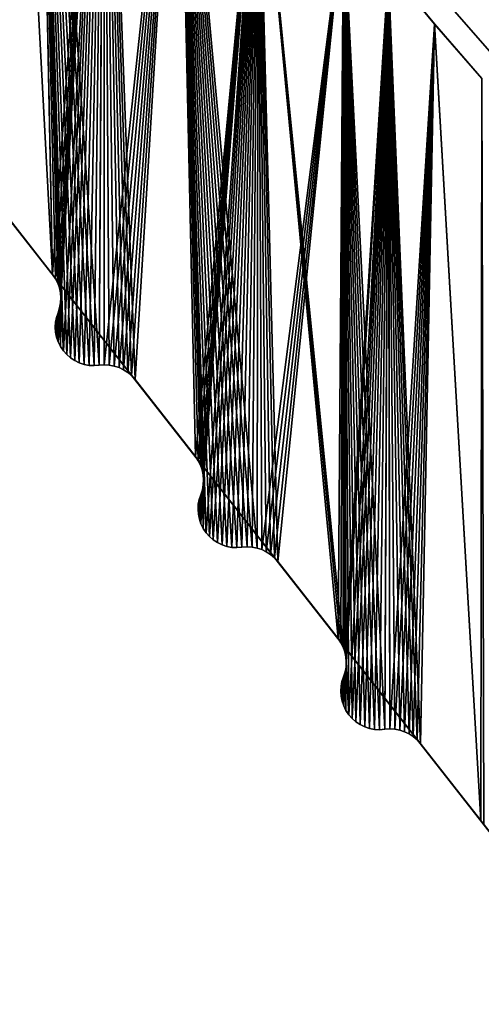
# Model space of a CAD drawing. Header units: millimetres. Extents: x -45.8 to 32.5, y -38.6 to 44.
# Tile 577 of 656: x -17.9 to -14.9, y -19.3 to -12.9. Entities that reach past the tile are written whole.
import ezdxf

# ---------------------------------------------------------------- set-up
doc = ezdxf.new("R2010")
doc.units = ezdxf.units.MM
doc.header["$LTSCALE"] = 33.374815
for name, color, linetype in [('134', 7, 'CONTINUOUS'), ('135', 7, 'CONTINUOUS'), ('136', 7, 'CONTINUOUS'), ('144', 7, 'CONTINUOUS'), ('145', 7, 'CONTINUOUS'), ('146', 7, 'CONTINUOUS'), ('147', 7, 'CONTINUOUS'), ('148', 7, 'CONTINUOUS'), ('280', 7, 'CONTINUOUS'), ('291', 7, 'CONTINUOUS'), ('51', 7, 'CONTINUOUS'), ('52', 7, 'CONTINUOUS'), ('53', 7, 'CONTINUOUS'), ('618', 7, 'CONTINUOUS'), ('620', 7, 'CONTINUOUS'), ('629', 7, 'CONTINUOUS'), ('656', 7, 'CONTINUOUS'), ('658', 7, 'CONTINUOUS'), ('670', 7, 'CONTINUOUS')]:
    doc.layers.add(name, color=color, linetype=linetype)

msp = doc.modelspace()

# ---------------------------------------------------------------- linework, layer by layer
at = {"layer": '134', "linetype": 'CONTINUOUS'}
for points in [[(-15.3436, -17.6026, -255), (-14.9522, -18.1013, -255), (-14.9522, -18.1013, 255), (-15.3436, -17.6026, -255)], [(-15.3436, -17.6026, -255), (-14.9522, -18.1013, 255), (-15.3436, -17.6026, 255), (-15.3436, -17.6026, -255)]]:
    msp.add_3dface(points, dxfattribs=at)
at = {"layer": '135', "linetype": 'CONTINUOUS'}
for points in [[(-16.2696, -16.4226, -255), (-15.8782, -16.9213, -255), (-15.8782, -16.9213, 255), (-16.2696, -16.4226, -255)], [(-16.2696, -16.4226, -255), (-15.8782, -16.9213, 255), (-16.2696, -16.4226, 255), (-16.2696, -16.4226, -255)]]:
    msp.add_3dface(points, dxfattribs=at)
at = {"layer": '136', "linetype": 'CONTINUOUS'}
for points in [[(-17.1957, -15.2426, -255), (-16.8043, -15.7413, -255), (-16.8043, -15.7413, 255), (-17.1957, -15.2426, -255)], [(-17.1957, -15.2426, -255), (-16.8043, -15.7413, 255), (-17.1957, -15.2426, 255), (-17.1957, -15.2426, -255)]]:
    msp.add_3dface(points, dxfattribs=at)
at = {"layer": '144', "linetype": 'CONTINUOUS'}
for points in [[(-15.8528, -17.199, -255), (-15.8528, -17.199, 255), (-15.8429, -17.1688, 255), (-15.8528, -17.199, -255)], [(-15.8429, -17.1688, -255), (-15.8528, -17.199, -255), (-15.8429, -17.1688, 255), (-15.8429, -17.1688, -255)], [(-15.8609, -17.2619, -255), (-15.8609, -17.2619, 255), (-15.8589, -17.2302, 255), (-15.8609, -17.2619, -255)], [(-15.8589, -17.2302, -255), (-15.8609, -17.2619, -255), (-15.8589, -17.2302, 255), (-15.8589, -17.2302, -255)], [(-15.8589, -17.2302, -255), (-15.8589, -17.2302, 255), (-15.8528, -17.199, 255), (-15.8589, -17.2302, -255)], [(-15.8528, -17.199, -255), (-15.8589, -17.2302, -255), (-15.8528, -17.199, 255), (-15.8528, -17.199, -255)], [(-15.8587, -17.295, -255), (-15.8587, -17.295, 255), (-15.8609, -17.2619, 255), (-15.8587, -17.295, -255)], [(-15.8609, -17.2619, -255), (-15.8587, -17.295, -255), (-15.8609, -17.2619, 255), (-15.8609, -17.2619, -255)], [(-15.8587, -17.295, -255), (-15.8522, -17.3271, 255), (-15.8587, -17.295, 255), (-15.8587, -17.295, -255)], [(-15.8587, -17.295, -255), (-15.8522, -17.3271, -255), (-15.8522, -17.3271, 255), (-15.8587, -17.295, -255)], [(-15.8522, -17.3271, -255), (-15.8415, -17.3583, -255), (-15.8415, -17.3583, 255), (-15.8522, -17.3271, -255)], [(-15.8522, -17.3271, -255), (-15.8415, -17.3583, 255), (-15.8522, -17.3271, 255), (-15.8522, -17.3271, -255)], [(-15.8415, -17.3583, -255), (-15.8269, -17.3877, 255), (-15.8415, -17.3583, 255), (-15.8415, -17.3583, -255)], [(-15.8415, -17.3583, -255), (-15.8269, -17.3877, -255), (-15.8269, -17.3877, 255), (-15.8415, -17.3583, -255)], [(-15.8269, -17.3877, -255), (-15.8086, -17.415, 255), (-15.8269, -17.3877, 255), (-15.8269, -17.3877, -255)], [(-15.8269, -17.3877, -255), (-15.8086, -17.415, -255), (-15.8086, -17.415, 255), (-15.8269, -17.3877, -255)], [(-15.8086, -17.415, -255), (-15.7867, -17.4396, 255), (-15.8086, -17.415, 255), (-15.8086, -17.415, -255)], [(-15.8086, -17.415, -255), (-15.7867, -17.4396, -255), (-15.7867, -17.4396, 255), (-15.8086, -17.415, -255)], [(-15.7867, -17.4396, -255), (-15.762, -17.4611, 255), (-15.7867, -17.4396, 255), (-15.7867, -17.4396, -255)], [(-15.7867, -17.4396, -255), (-15.762, -17.4611, -255), (-15.762, -17.4611, 255), (-15.7867, -17.4396, -255)], [(-15.762, -17.4611, -255), (-15.7345, -17.4792, 255), (-15.762, -17.4611, 255), (-15.762, -17.4611, -255)], [(-15.762, -17.4611, -255), (-15.7345, -17.4792, -255), (-15.7345, -17.4792, 255), (-15.762, -17.4611, -255)], [(-15.7345, -17.4792, -255), (-15.7049, -17.4936, -255), (-15.7049, -17.4936, 255), (-15.7345, -17.4792, -255)], [(-15.7345, -17.4792, -255), (-15.7049, -17.4936, 255), (-15.7345, -17.4792, 255), (-15.7345, -17.4792, -255)], [(-15.7049, -17.4936, -255), (-15.6737, -17.5039, -255), (-15.6737, -17.5039, 255), (-15.7049, -17.4936, -255)], [(-15.7049, -17.4936, -255), (-15.6737, -17.5039, 255), (-15.7049, -17.4936, 255), (-15.7049, -17.4936, -255)], [(-15.6737, -17.5039, -255), (-15.6413, -17.5101, -255), (-15.6413, -17.5101, 255), (-15.6737, -17.5039, -255)], [(-15.6737, -17.5039, -255), (-15.6413, -17.5101, 255), (-15.6737, -17.5039, 255), (-15.6737, -17.5039, -255)], [(-15.6413, -17.5101, -255), (-15.6086, -17.5119, -255), (-15.6086, -17.5119, 255), (-15.6413, -17.5101, -255)], [(-15.6413, -17.5101, -255), (-15.6086, -17.5119, 255), (-15.6413, -17.5101, 255), (-15.6413, -17.5101, -255)], [(-15.6086, -17.5119, -255), (-15.5756, -17.5094, -255), (-15.6086, -17.5119, 255), (-15.6086, -17.5119, -255)], [(-15.5756, -17.5094, -255), (-15.5756, -17.5094, 255), (-15.6086, -17.5119, 255), (-15.5756, -17.5094, -255)]]:
    msp.add_3dface(points, dxfattribs=at)
at = {"layer": '145', "linetype": 'CONTINUOUS'}
for points in [[(-15.8782, -16.9213, -255), (-15.8597, -16.9484, -255), (-15.8782, -16.9213, 255), (-15.8782, -16.9213, -255)], [(-15.8597, -16.9484, -255), (-15.8597, -16.9484, 255), (-15.8782, -16.9213, 255), (-15.8597, -16.9484, -255)], [(-15.8597, -16.9484, -255), (-15.845, -16.9774, -255), (-15.8597, -16.9484, 255), (-15.8597, -16.9484, -255)], [(-15.845, -16.9774, -255), (-15.845, -16.9774, 255), (-15.8597, -16.9484, 255), (-15.845, -16.9774, -255)], [(-15.8341, -17.0083, -255), (-15.8341, -17.0083, 255), (-15.845, -16.9774, 255), (-15.8341, -17.0083, -255)], [(-15.845, -16.9774, -255), (-15.8341, -17.0083, -255), (-15.845, -16.9774, 255), (-15.845, -16.9774, -255)], [(-15.8274, -17.0403, -255), (-15.8274, -17.0403, 255), (-15.8341, -17.0083, 255), (-15.8274, -17.0403, -255)], [(-15.8341, -17.0083, -255), (-15.8274, -17.0403, -255), (-15.8341, -17.0083, 255), (-15.8341, -17.0083, -255)], [(-15.8274, -17.0403, -255), (-15.8249, -17.0729, -255), (-15.8274, -17.0403, 255), (-15.8274, -17.0403, -255)], [(-15.8249, -17.0729, -255), (-15.8249, -17.0729, 255), (-15.8274, -17.0403, 255), (-15.8249, -17.0729, -255)], [(-15.8267, -17.1056, -255), (-15.8327, -17.1376, -255), (-15.8267, -17.1056, 255), (-15.8267, -17.1056, -255)], [(-15.8327, -17.1376, -255), (-15.8327, -17.1376, 255), (-15.8267, -17.1056, 255), (-15.8327, -17.1376, -255)], [(-15.8249, -17.0729, -255), (-15.8267, -17.1056, -255), (-15.8249, -17.0729, 255), (-15.8249, -17.0729, -255)], [(-15.8267, -17.1056, -255), (-15.8267, -17.1056, 255), (-15.8249, -17.0729, 255), (-15.8267, -17.1056, -255)], [(-15.8327, -17.1376, -255), (-15.8429, -17.1688, -255), (-15.8327, -17.1376, 255), (-15.8327, -17.1376, -255)], [(-15.8429, -17.1688, -255), (-15.8429, -17.1688, 255), (-15.8327, -17.1376, 255), (-15.8429, -17.1688, -255)]]:
    msp.add_3dface(points, dxfattribs=at)
at = {"layer": '146', "linetype": 'CONTINUOUS'}
for points in [[(-16.7789, -16.019, -255), (-16.7849, -16.0502, -255), (-16.7789, -16.019, 255), (-16.7789, -16.019, -255)], [(-16.7849, -16.0502, -255), (-16.7849, -16.0502, 255), (-16.7789, -16.019, 255), (-16.7849, -16.0502, -255)], [(-16.769, -15.9888, -255), (-16.7789, -16.019, -255), (-16.769, -15.9888, 255), (-16.769, -15.9888, -255)], [(-16.7789, -16.019, -255), (-16.7789, -16.019, 255), (-16.769, -15.9888, 255), (-16.7789, -16.019, -255)], [(-16.7849, -16.0502, -255), (-16.787, -16.0819, -255), (-16.7849, -16.0502, 255), (-16.7849, -16.0502, -255)], [(-16.787, -16.0819, -255), (-16.787, -16.0819, 255), (-16.7849, -16.0502, 255), (-16.787, -16.0819, -255)], [(-16.7848, -16.115, -255), (-16.7848, -16.115, 255), (-16.787, -16.0819, 255), (-16.7848, -16.115, -255)], [(-16.787, -16.0819, -255), (-16.7848, -16.115, -255), (-16.787, -16.0819, 255), (-16.787, -16.0819, -255)], [(-16.7848, -16.115, -255), (-16.7783, -16.1471, 255), (-16.7848, -16.115, 255), (-16.7848, -16.115, -255)], [(-16.7848, -16.115, -255), (-16.7783, -16.1471, -255), (-16.7783, -16.1471, 255), (-16.7848, -16.115, -255)], [(-16.7783, -16.1471, -255), (-16.7676, -16.1783, -255), (-16.7676, -16.1783, 255), (-16.7783, -16.1471, -255)], [(-16.7783, -16.1471, -255), (-16.7676, -16.1783, 255), (-16.7783, -16.1471, 255), (-16.7783, -16.1471, -255)], [(-16.7676, -16.1783, -255), (-16.753, -16.2078, -255), (-16.753, -16.2077, 255), (-16.7676, -16.1783, -255)], [(-16.7676, -16.1783, -255), (-16.753, -16.2077, 255), (-16.7676, -16.1783, 255), (-16.7676, -16.1783, -255)], [(-16.753, -16.2078, -255), (-16.7346, -16.235, 255), (-16.753, -16.2077, 255), (-16.753, -16.2078, -255)], [(-16.753, -16.2078, -255), (-16.7346, -16.235, -255), (-16.7346, -16.235, 255), (-16.753, -16.2078, -255)], [(-16.7346, -16.235, -255), (-16.7128, -16.2596, 255), (-16.7346, -16.235, 255), (-16.7346, -16.235, -255)], [(-16.7346, -16.235, -255), (-16.7128, -16.2596, -255), (-16.7128, -16.2596, 255), (-16.7346, -16.235, -255)], [(-16.7128, -16.2596, -255), (-16.688, -16.2811, 255), (-16.7128, -16.2596, 255), (-16.7128, -16.2596, -255)], [(-16.7128, -16.2596, -255), (-16.688, -16.2811, -255), (-16.688, -16.2811, 255), (-16.7128, -16.2596, -255)], [(-16.688, -16.2811, -255), (-16.6606, -16.2992, -255), (-16.6606, -16.2992, 255), (-16.688, -16.2811, -255)], [(-16.688, -16.2811, -255), (-16.6606, -16.2992, 255), (-16.688, -16.2811, 255), (-16.688, -16.2811, -255)], [(-16.6606, -16.2992, -255), (-16.631, -16.3136, 255), (-16.6606, -16.2992, 255), (-16.6606, -16.2992, -255)], [(-16.6606, -16.2992, -255), (-16.631, -16.3136, -255), (-16.631, -16.3136, 255), (-16.6606, -16.2992, -255)], [(-16.631, -16.3136, -255), (-16.5998, -16.3239, 255), (-16.631, -16.3136, 255), (-16.631, -16.3136, -255)], [(-16.631, -16.3136, -255), (-16.5998, -16.3239, -255), (-16.5998, -16.3239, 255), (-16.631, -16.3136, -255)], [(-16.5998, -16.3239, -255), (-16.5674, -16.3301, 255), (-16.5998, -16.3239, 255), (-16.5998, -16.3239, -255)], [(-16.5998, -16.3239, -255), (-16.5674, -16.3301, -255), (-16.5674, -16.3301, 255), (-16.5998, -16.3239, -255)], [(-16.5674, -16.3301, -255), (-16.5347, -16.3319, -255), (-16.5347, -16.3319, 255), (-16.5674, -16.3301, -255)], [(-16.5674, -16.3301, -255), (-16.5347, -16.3319, 255), (-16.5674, -16.3301, 255), (-16.5674, -16.3301, -255)], [(-16.5016, -16.3294, -255), (-16.5016, -16.3294, 255), (-16.5347, -16.3319, 255), (-16.5016, -16.3294, -255)], [(-16.5347, -16.3319, -255), (-16.5016, -16.3294, -255), (-16.5347, -16.3319, 255), (-16.5347, -16.3319, -255)]]:
    msp.add_3dface(points, dxfattribs=at)
at = {"layer": '147', "linetype": 'CONTINUOUS'}
for points in [[(-17.395, -15.1469, -255), (-17.395, -15.1469, 255), (-17.4277, -15.1494, 255), (-17.395, -15.1469, -255)], [(-17.4277, -15.1494, -255), (-17.395, -15.1469, -255), (-17.4277, -15.1494, 255), (-17.4277, -15.1494, -255)], [(-17.3625, -15.1487, -255), (-17.3625, -15.1487, 255), (-17.395, -15.1469, 255), (-17.3625, -15.1487, -255)], [(-17.395, -15.1469, -255), (-17.3625, -15.1487, -255), (-17.395, -15.1469, 255), (-17.395, -15.1469, -255)], [(-17.3625, -15.1487, -255), (-17.3303, -15.1548, -255), (-17.3625, -15.1487, 255), (-17.3625, -15.1487, -255)], [(-17.3303, -15.1548, -255), (-17.3303, -15.1548, 255), (-17.3625, -15.1487, 255), (-17.3303, -15.1548, -255)], [(-17.2992, -15.1649, -255), (-17.2992, -15.1649, 255), (-17.3303, -15.1548, 255), (-17.2992, -15.1649, -255)], [(-17.3303, -15.1548, -255), (-17.2992, -15.1649, -255), (-17.3303, -15.1548, 255), (-17.3303, -15.1548, -255)], [(-17.2698, -15.179, -255), (-17.2698, -15.179, 255), (-17.2992, -15.1649, 255), (-17.2698, -15.179, -255)], [(-17.2992, -15.1649, -255), (-17.2698, -15.179, -255), (-17.2992, -15.1649, 255), (-17.2992, -15.1649, -255)], [(-17.2423, -15.197, -255), (-17.2423, -15.197, 255), (-17.2698, -15.179, 255), (-17.2423, -15.197, -255)], [(-17.2698, -15.179, -255), (-17.2423, -15.197, -255), (-17.2698, -15.179, 255), (-17.2698, -15.179, -255)], [(-17.2423, -15.197, -255), (-17.2176, -15.2181, -255), (-17.2423, -15.197, 255), (-17.2423, -15.197, -255)], [(-17.2176, -15.2181, -255), (-17.2176, -15.2181, 255), (-17.2423, -15.197, 255), (-17.2176, -15.2181, -255)], [(-17.2176, -15.2181, -255), (-17.1957, -15.2426, -255), (-17.2176, -15.2181, 255), (-17.2176, -15.2181, -255)], [(-17.1957, -15.2426, -255), (-17.1957, -15.2426, 255), (-17.2176, -15.2181, 255), (-17.1957, -15.2426, -255)]]:
    msp.add_3dface(points, dxfattribs=at)
at = {"layer": '148', "linetype": 'CONTINUOUS'}
for points in [[(-17.713, -14.9019, -255), (-17.713, -14.9019, 255), (-17.711, -14.8702, 255), (-17.713, -14.9019, -255)], [(-17.711, -14.8702, -255), (-17.713, -14.9019, -255), (-17.711, -14.8702, 255), (-17.711, -14.8702, -255)], [(-17.711, -14.8702, -255), (-17.711, -14.8702, 255), (-17.705, -14.839, 255), (-17.711, -14.8702, -255)], [(-17.705, -14.839, -255), (-17.711, -14.8702, -255), (-17.705, -14.839, 255), (-17.705, -14.839, -255)], [(-17.705, -14.839, -255), (-17.705, -14.839, 255), (-17.695, -14.8088, 255), (-17.705, -14.839, -255)], [(-17.695, -14.8088, -255), (-17.705, -14.839, -255), (-17.695, -14.8088, 255), (-17.695, -14.8088, -255)], [(-17.713, -14.9019, -255), (-17.7108, -14.935, -255), (-17.713, -14.9019, 255), (-17.713, -14.9019, -255)], [(-17.7108, -14.935, -255), (-17.7108, -14.935, 255), (-17.713, -14.9019, 255), (-17.7108, -14.935, -255)], [(-17.7108, -14.935, -255), (-17.7044, -14.9671, -255), (-17.7044, -14.9671, 255), (-17.7108, -14.935, -255)], [(-17.7108, -14.935, -255), (-17.7044, -14.9671, 255), (-17.7108, -14.935, 255), (-17.7108, -14.935, -255)], [(-17.7044, -14.9671, -255), (-17.6937, -14.9983, 255), (-17.7044, -14.9671, 255), (-17.7044, -14.9671, -255)], [(-17.7044, -14.9671, -255), (-17.6937, -14.9984, -255), (-17.6937, -14.9983, 255), (-17.7044, -14.9671, -255)], [(-17.6937, -14.9984, -255), (-17.6791, -15.0278, 255), (-17.6937, -14.9983, 255), (-17.6937, -14.9984, -255)], [(-17.6937, -14.9984, -255), (-17.6791, -15.0278, -255), (-17.6791, -15.0278, 255), (-17.6937, -14.9984, -255)], [(-17.6791, -15.0278, -255), (-17.6607, -15.055, -255), (-17.6607, -15.055, 255), (-17.6791, -15.0278, -255)], [(-17.6791, -15.0278, -255), (-17.6607, -15.055, 255), (-17.6791, -15.0278, 255), (-17.6791, -15.0278, -255)], [(-17.6607, -15.055, -255), (-17.6389, -15.0796, 255), (-17.6607, -15.055, 255), (-17.6607, -15.055, -255)], [(-17.6607, -15.055, -255), (-17.6389, -15.0796, -255), (-17.6389, -15.0796, 255), (-17.6607, -15.055, -255)], [(-17.6389, -15.0796, -255), (-17.6141, -15.1011, 255), (-17.6389, -15.0796, 255), (-17.6389, -15.0796, -255)], [(-17.6389, -15.0796, -255), (-17.6141, -15.1011, -255), (-17.6141, -15.1011, 255), (-17.6389, -15.0796, -255)], [(-17.6141, -15.1011, -255), (-17.5866, -15.1192, -255), (-17.5866, -15.1192, 255), (-17.6141, -15.1011, -255)], [(-17.6141, -15.1011, -255), (-17.5866, -15.1192, 255), (-17.6141, -15.1011, 255), (-17.6141, -15.1011, -255)], [(-17.5866, -15.1192, -255), (-17.5571, -15.1336, 255), (-17.5866, -15.1192, 255), (-17.5866, -15.1192, -255)], [(-17.5866, -15.1192, -255), (-17.5571, -15.1336, -255), (-17.5571, -15.1336, 255), (-17.5866, -15.1192, -255)], [(-17.5571, -15.1336, -255), (-17.5259, -15.1439, 255), (-17.5571, -15.1336, 255), (-17.5571, -15.1336, -255)], [(-17.5571, -15.1336, -255), (-17.5259, -15.1439, -255), (-17.5259, -15.1439, 255), (-17.5571, -15.1336, -255)], [(-17.5259, -15.1439, -255), (-17.4935, -15.1501, -255), (-17.4935, -15.1501, 255), (-17.5259, -15.1439, -255)], [(-17.5259, -15.1439, -255), (-17.4935, -15.1501, 255), (-17.5259, -15.1439, 255), (-17.5259, -15.1439, -255)], [(-17.4935, -15.1501, -255), (-17.4607, -15.1519, -255), (-17.4607, -15.1519, 255), (-17.4935, -15.1501, -255)], [(-17.4935, -15.1501, -255), (-17.4607, -15.1519, 255), (-17.4935, -15.1501, 255), (-17.4935, -15.1501, -255)], [(-17.4277, -15.1494, -255), (-17.4277, -15.1494, 255), (-17.4607, -15.1519, 255), (-17.4277, -15.1494, -255)], [(-17.4607, -15.1519, -255), (-17.4277, -15.1494, -255), (-17.4607, -15.1519, 255), (-17.4607, -15.1519, -255)]]:
    msp.add_3dface(points, dxfattribs=at)
at = {"layer": '280', "linetype": 'CONTINUOUS'}
msp.add_3dface([(-14.6693, -13.3729, -234.5), (-14.6211, -12.6737, -234), (-15.2713, -12.6811, -234.5), (-14.6693, -13.3729, -234.5)], dxfattribs=at)
at = {"layer": '291', "linetype": 'CONTINUOUS'}
for points in [[(-14.6209, -12.6739, 234), (-14.3153, -13.0185, 234), (-15.2713, -12.6811, 234.5), (-14.6209, -12.6739, 234)], [(-15.2713, -12.6811, 234.5), (-14.3153, -13.0185, 234), (-14.6693, -13.3729, 234.5), (-15.2713, -12.6811, 234.5)]]:
    msp.add_3dface(points, dxfattribs=at)
at = {"layer": '51', "linetype": 'CONTINUOUS'}
for points in [[(-17.84, -9.0407, -255), (-18.1218, -14.0626, -255), (-18.0473, -8.6195, -255), (-17.84, -9.0407, -255)], [(-17.7304, -14.5613, -255), (-18.1218, -14.0626, -255), (-17.84, -9.0407, -255), (-17.7304, -14.5613, -255)], [(-17.3966, -9.867, -255), (-17.7304, -14.5613, -255), (-17.84, -9.0407, -255), (-17.3966, -9.867, -255)], [(-17.7119, -14.5884, -255), (-17.7304, -14.5613, -255), (-17.3966, -9.867, -255), (-17.7119, -14.5884, -255)], [(-17.6971, -14.6174, -255), (-17.7119, -14.5884, -255), (-17.3966, -9.867, -255), (-17.6971, -14.6174, -255)], [(-17.6863, -14.6483, -255), (-17.6971, -14.6174, -255), (-17.3966, -9.867, -255), (-17.6863, -14.6483, -255)], [(-17.6796, -14.6803, -255), (-17.6863, -14.6483, -255), (-17.3966, -9.867, -255), (-17.6796, -14.6803, -255)], [(-17.6771, -14.7129, -255), (-17.6796, -14.6803, -255), (-17.3966, -9.867, -255), (-17.6771, -14.7129, -255)], [(-17.6607, -15.055, -255), (-17.6771, -14.7129, -255), (-17.3966, -9.867, -255), (-17.6607, -15.055, -255)], [(-17.6389, -15.0796, -255), (-17.6607, -15.055, -255), (-17.3966, -9.867, -255), (-17.6389, -15.0796, -255)], [(-17.6141, -15.1011, -255), (-17.6389, -15.0796, -255), (-17.3966, -9.867, -255), (-17.6141, -15.1011, -255)], [(-17.5866, -15.1192, -255), (-17.6141, -15.1011, -255), (-17.3966, -9.867, -255), (-17.5866, -15.1192, -255)], [(-17.5571, -15.1336, -255), (-17.5866, -15.1192, -255), (-17.3966, -9.867, -255), (-17.5571, -15.1336, -255)], [(-17.5259, -15.1439, -255), (-17.5571, -15.1336, -255), (-17.3966, -9.867, -255), (-17.5259, -15.1439, -255)], [(-17.4935, -15.1501, -255), (-17.5259, -15.1439, -255), (-17.3966, -9.867, -255), (-17.4935, -15.1501, -255)], [(-17.4607, -15.1519, -255), (-17.4935, -15.1501, -255), (-17.3966, -9.867, -255), (-17.4607, -15.1519, -255)], [(-17.4277, -15.1494, -255), (-17.4607, -15.1519, -255), (-17.3966, -9.867, -255), (-17.4277, -15.1494, -255)], [(-17.395, -15.1469, -255), (-17.4277, -15.1494, -255), (-17.3966, -9.867, -255), (-17.395, -15.1469, -255)], [(-16.9152, -10.6712, -255), (-17.395, -15.1469, -255), (-17.3966, -9.867, -255), (-16.9152, -10.6712, -255)], [(-17.3625, -15.1487, -255), (-17.395, -15.1469, -255), (-16.9152, -10.6712, -255), (-17.3625, -15.1487, -255)], [(-17.3303, -15.1548, -255), (-17.3625, -15.1487, -255), (-16.9152, -10.6712, -255), (-17.3303, -15.1548, -255)], [(-17.2992, -15.1649, -255), (-17.3303, -15.1548, -255), (-16.9152, -10.6712, -255), (-17.2992, -15.1649, -255)], [(-17.2698, -15.179, -255), (-17.2992, -15.1649, -255), (-16.9152, -10.6712, -255), (-17.2698, -15.179, -255)], [(-17.2423, -15.197, -255), (-17.2698, -15.179, -255), (-16.9152, -10.6712, -255), (-17.2423, -15.197, -255)], [(-17.2176, -15.2181, -255), (-17.2423, -15.197, -255), (-16.9152, -10.6712, -255), (-17.2176, -15.2181, -255)], [(-17.1957, -15.2426, -255), (-17.2176, -15.2181, -255), (-16.9152, -10.6712, -255), (-17.1957, -15.2426, -255)], [(-16.8043, -15.7413, -255), (-17.1957, -15.2426, -255), (-16.9152, -10.6712, -255), (-16.8043, -15.7413, -255)], [(-16.3967, -11.4519, -255), (-16.8043, -15.7413, -255), (-16.9152, -10.6712, -255), (-16.3967, -11.4519, -255)], [(-16.7858, -15.7684, -255), (-16.8043, -15.7413, -255), (-16.3967, -11.4519, -255), (-16.7858, -15.7684, -255)], [(-16.7711, -15.7974, -255), (-16.7858, -15.7684, -255), (-16.3967, -11.4519, -255), (-16.7711, -15.7974, -255)], [(-16.7602, -15.8283, -255), (-16.7711, -15.7974, -255), (-16.3967, -11.4519, -255), (-16.7602, -15.8283, -255)], [(-16.7535, -15.8603, -255), (-16.7602, -15.8283, -255), (-16.3967, -11.4519, -255), (-16.7535, -15.8603, -255)], [(-16.751, -15.8929, -255), (-16.7535, -15.8603, -255), (-16.3967, -11.4519, -255), (-16.751, -15.8929, -255)], [(-16.7346, -16.235, -255), (-16.751, -15.8929, -255), (-16.3967, -11.4519, -255), (-16.7346, -16.235, -255)], [(-16.7128, -16.2596, -255), (-16.7346, -16.235, -255), (-16.3967, -11.4519, -255), (-16.7128, -16.2596, -255)], [(-16.688, -16.2811, -255), (-16.7128, -16.2596, -255), (-16.3967, -11.4519, -255), (-16.688, -16.2811, -255)], [(-16.6606, -16.2992, -255), (-16.688, -16.2811, -255), (-16.3967, -11.4519, -255), (-16.6606, -16.2992, -255)], [(-16.631, -16.3136, -255), (-16.6606, -16.2992, -255), (-16.3967, -11.4519, -255), (-16.631, -16.3136, -255)], [(-16.5998, -16.3239, -255), (-16.631, -16.3136, -255), (-16.3967, -11.4519, -255), (-16.5998, -16.3239, -255)], [(-16.5674, -16.3301, -255), (-16.5998, -16.3239, -255), (-16.3967, -11.4519, -255), (-16.5674, -16.3301, -255)], [(-16.5347, -16.3319, -255), (-16.5674, -16.3301, -255), (-16.3967, -11.4519, -255), (-16.5347, -16.3319, -255)], [(-16.5016, -16.3294, -255), (-16.5347, -16.3319, -255), (-16.3967, -11.4519, -255), (-16.5016, -16.3294, -255)], [(-16.4689, -16.3269, -255), (-16.5016, -16.3294, -255), (-16.3967, -11.4519, -255), (-16.4689, -16.3269, -255)], [(-16.4364, -16.3287, -255), (-16.4689, -16.3269, -255), (-16.3967, -11.4519, -255), (-16.4364, -16.3287, -255)], [(-16.4042, -16.3347, -255), (-16.4364, -16.3287, -255), (-16.3967, -11.4519, -255), (-16.4042, -16.3347, -255)], [(-16.3732, -16.3449, -255), (-16.4042, -16.3347, -255), (-16.3967, -11.4519, -255), (-16.3732, -16.3449, -255)], [(-15.8421, -12.2077, -255), (-16.3732, -16.3449, -255), (-16.3967, -11.4519, -255), (-15.8421, -12.2077, -255)], [(-16.3437, -16.359, -255), (-16.3732, -16.3449, -255), (-15.8421, -12.2077, -255), (-16.3437, -16.359, -255)], [(-16.3163, -16.377, -255), (-16.3437, -16.359, -255), (-15.8421, -12.2077, -255), (-16.3163, -16.377, -255)], [(-16.2915, -16.3981, -255), (-16.3163, -16.377, -255), (-15.8421, -12.2077, -255), (-16.2915, -16.3981, -255)], [(-16.2696, -16.4226, -255), (-16.2915, -16.3981, -255), (-15.8421, -12.2077, -255), (-16.2696, -16.4226, -255)], [(-15.8782, -16.9213, -255), (-16.2696, -16.4226, -255), (-15.8421, -12.2077, -255), (-15.8782, -16.9213, -255)], [(-15.8597, -16.9484, -255), (-15.8782, -16.9213, -255), (-15.8421, -12.2077, -255), (-15.8597, -16.9484, -255)], [(-15.845, -16.9774, -255), (-15.8597, -16.9484, -255), (-15.8421, -12.2077, -255), (-15.845, -16.9774, -255)], [(-15.8341, -17.0083, -255), (-15.845, -16.9774, -255), (-15.8421, -12.2077, -255), (-15.8341, -17.0083, -255)], [(-15.5513, -12.576, -255), (-15.8341, -17.0083, -255), (-15.8421, -12.2077, -255), (-15.5513, -12.576, -255)], [(-15.8274, -17.0403, -255), (-15.8341, -17.0083, -255), (-15.5513, -12.576, -255), (-15.8274, -17.0403, -255)], [(-15.8249, -17.0729, -255), (-15.8274, -17.0403, -255), (-15.5513, -12.576, -255), (-15.8249, -17.0729, -255)], [(-15.8086, -17.415, -255), (-15.8249, -17.0729, -255), (-15.5513, -12.576, -255), (-15.8086, -17.415, -255)], [(-15.7867, -17.4396, -255), (-15.8086, -17.415, -255), (-15.5513, -12.576, -255), (-15.7867, -17.4396, -255)], [(-15.762, -17.4611, -255), (-15.7867, -17.4396, -255), (-15.5513, -12.576, -255), (-15.762, -17.4611, -255)], [(-15.7345, -17.4792, -255), (-15.762, -17.4611, -255), (-15.5513, -12.576, -255), (-15.7345, -17.4792, -255)], [(-15.7049, -17.4936, -255), (-15.7345, -17.4792, -255), (-15.5513, -12.576, -255), (-15.7049, -17.4936, -255)], [(-15.6737, -17.5039, -255), (-15.7049, -17.4936, -255), (-15.5513, -12.576, -255), (-15.6737, -17.5039, -255)], [(-15.6413, -17.5101, -255), (-15.6737, -17.5039, -255), (-15.5513, -12.576, -255), (-15.6413, -17.5101, -255)], [(-15.6086, -17.5119, -255), (-15.6413, -17.5101, -255), (-15.5513, -12.576, -255), (-15.6086, -17.5119, -255)], [(-15.5756, -17.5094, -255), (-15.6086, -17.5119, -255), (-15.5513, -12.576, -255), (-15.5756, -17.5094, -255)], [(-15.5428, -17.5069, -255), (-15.5756, -17.5094, -255), (-15.5513, -12.576, -255), (-15.5428, -17.5069, -255)], [(-15.252, -12.9374, -255), (-15.5428, -17.5069, -255), (-15.5513, -12.576, -255), (-15.252, -12.9374, -255)], [(-15.5103, -17.5087, -255), (-15.5428, -17.5069, -255), (-15.252, -12.9374, -255), (-15.5103, -17.5087, -255)], [(-15.4781, -17.5147, -255), (-15.5103, -17.5087, -255), (-15.252, -12.9374, -255), (-15.4781, -17.5147, -255)], [(-15.4471, -17.5249, -255), (-15.4781, -17.5147, -255), (-15.252, -12.9374, -255), (-15.4471, -17.5249, -255)], [(-15.4176, -17.539, -255), (-15.4471, -17.5249, -255), (-15.252, -12.9374, -255), (-15.4176, -17.539, -255)], [(-15.3902, -17.5569, -255), (-15.4176, -17.539, -255), (-15.252, -12.9374, -255), (-15.3902, -17.5569, -255)], [(-15.3655, -17.5781, -255), (-15.3902, -17.5569, -255), (-15.252, -12.9374, -255), (-15.3655, -17.5781, -255)], [(-15.3436, -17.6026, -255), (-15.3655, -17.5781, -255), (-15.252, -12.9374, -255), (-15.3436, -17.6026, -255)], [(-14.9522, -18.1013, -255), (-15.3436, -17.6026, -255), (-15.252, -12.9374, -255), (-14.9522, -18.1013, -255)], [(-14.9445, -13.2915, -255), (-14.9522, -18.1013, -255), (-15.252, -12.9374, -255), (-14.9445, -13.2915, -255)], [(-14.9336, -18.1284, -255), (-14.9522, -18.1013, -255), (-14.9445, -13.2915, -255), (-14.9336, -18.1284, -255)], [(-17.6791, -15.0278, -255), (-17.6771, -14.7129, -255), (-17.6607, -15.055, -255), (-17.6791, -15.0278, -255)], [(-17.6788, -14.7456, -255), (-17.6771, -14.7129, -255), (-17.6791, -15.0278, -255), (-17.6788, -14.7456, -255)], [(-17.695, -14.8088, -255), (-17.6848, -14.7776, -255), (-17.6937, -14.9984, -255), (-17.695, -14.8088, -255)], [(-17.6937, -14.9984, -255), (-17.6848, -14.7776, -255), (-17.6791, -15.0278, -255), (-17.6937, -14.9984, -255)], [(-17.6848, -14.7776, -255), (-17.6788, -14.7456, -255), (-17.6791, -15.0278, -255), (-17.6848, -14.7776, -255)], [(-17.713, -14.9019, -255), (-17.711, -14.8702, -255), (-17.7108, -14.935, -255), (-17.713, -14.9019, -255)], [(-17.711, -14.8702, -255), (-17.705, -14.839, -255), (-17.7108, -14.935, -255), (-17.711, -14.8702, -255)], [(-17.7108, -14.935, -255), (-17.705, -14.839, -255), (-17.7044, -14.9671, -255), (-17.7108, -14.935, -255)], [(-17.705, -14.839, -255), (-17.695, -14.8088, -255), (-17.7044, -14.9671, -255), (-17.705, -14.839, -255)], [(-17.7044, -14.9671, -255), (-17.695, -14.8088, -255), (-17.6937, -14.9984, -255), (-17.7044, -14.9671, -255)], [(-16.753, -16.2078, -255), (-16.751, -15.8929, -255), (-16.7346, -16.235, -255), (-16.753, -16.2078, -255)], [(-16.7528, -15.9256, -255), (-16.751, -15.8929, -255), (-16.753, -16.2078, -255), (-16.7528, -15.9256, -255)], [(-16.7588, -15.9576, -255), (-16.7528, -15.9256, -255), (-16.753, -16.2078, -255), (-16.7588, -15.9576, -255)], [(-16.7849, -16.0502, -255), (-16.7789, -16.019, -255), (-16.7848, -16.115, -255), (-16.7849, -16.0502, -255)], [(-16.7848, -16.115, -255), (-16.7789, -16.019, -255), (-16.7783, -16.1471, -255), (-16.7848, -16.115, -255)], [(-16.7789, -16.019, -255), (-16.769, -15.9888, -255), (-16.7783, -16.1471, -255), (-16.7789, -16.019, -255)], [(-16.7783, -16.1471, -255), (-16.769, -15.9888, -255), (-16.7676, -16.1783, -255), (-16.7783, -16.1471, -255)], [(-16.769, -15.9888, -255), (-16.7588, -15.9576, -255), (-16.7676, -16.1783, -255), (-16.769, -15.9888, -255)], [(-16.7676, -16.1783, -255), (-16.7588, -15.9576, -255), (-16.753, -16.2078, -255), (-16.7676, -16.1783, -255)], [(-16.787, -16.0819, -255), (-16.7849, -16.0502, -255), (-16.7848, -16.115, -255), (-16.787, -16.0819, -255)], [(-15.8327, -17.1376, -255), (-15.8267, -17.1056, -255), (-15.8269, -17.3877, -255), (-15.8327, -17.1376, -255)], [(-15.8269, -17.3877, -255), (-15.8249, -17.0729, -255), (-15.8086, -17.415, -255), (-15.8269, -17.3877, -255)], [(-15.8267, -17.1056, -255), (-15.8249, -17.0729, -255), (-15.8269, -17.3877, -255), (-15.8267, -17.1056, -255)], [(-15.8528, -17.199, -255), (-15.8429, -17.1688, -255), (-15.8522, -17.3271, -255), (-15.8528, -17.199, -255)], [(-15.8522, -17.3271, -255), (-15.8429, -17.1688, -255), (-15.8415, -17.3583, -255), (-15.8522, -17.3271, -255)], [(-15.8429, -17.1688, -255), (-15.8327, -17.1376, -255), (-15.8415, -17.3583, -255), (-15.8429, -17.1688, -255)], [(-15.8415, -17.3583, -255), (-15.8327, -17.1376, -255), (-15.8269, -17.3877, -255), (-15.8415, -17.3583, -255)], [(-15.8609, -17.2619, -255), (-15.8589, -17.2302, -255), (-15.8587, -17.295, -255), (-15.8609, -17.2619, -255)], [(-15.8589, -17.2302, -255), (-15.8528, -17.199, -255), (-15.8587, -17.295, -255), (-15.8589, -17.2302, -255)], [(-15.8587, -17.295, -255), (-15.8528, -17.199, -255), (-15.8522, -17.3271, -255), (-15.8587, -17.295, -255)]]:
    msp.add_3dface(points, dxfattribs=at)
at = {"layer": '52', "linetype": 'CONTINUOUS'}
for points in [[(-15.253, -12.9362, 255), (-15.5513, -12.576, -255), (-15.5524, -12.5747, 255), (-15.253, -12.9362, 255)], [(-15.252, -12.9374, -255), (-15.5513, -12.576, -255), (-15.253, -12.9362, 255), (-15.252, -12.9374, -255)], [(-14.9455, -13.2902, 255), (-15.252, -12.9374, -255), (-15.253, -12.9362, 255), (-14.9455, -13.2902, 255)], [(-14.9445, -13.2915, -255), (-15.252, -12.9374, -255), (-14.9455, -13.2902, 255), (-14.9445, -13.2915, -255)]]:
    msp.add_3dface(points, dxfattribs=at)
at = {"layer": '53', "linetype": 'CONTINUOUS'}
for points in [[(-17.7304, -14.5613, 255), (-18.0479, -8.6182, 255), (-18.1218, -14.0626, 255), (-17.7304, -14.5613, 255)], [(-17.8406, -9.0394, 255), (-18.0479, -8.6182, 255), (-17.7304, -14.5613, 255), (-17.8406, -9.0394, 255)], [(-17.6389, -15.0796, 255), (-17.8406, -9.0394, 255), (-17.6607, -15.055, 255), (-17.6389, -15.0796, 255)], [(-17.6141, -15.1011, 255), (-17.8406, -9.0394, 255), (-17.6389, -15.0796, 255), (-17.6141, -15.1011, 255)], [(-17.5866, -15.1192, 255), (-17.8406, -9.0394, 255), (-17.6141, -15.1011, 255), (-17.5866, -15.1192, 255)], [(-17.5571, -15.1336, 255), (-17.8406, -9.0394, 255), (-17.5866, -15.1192, 255), (-17.5571, -15.1336, 255)], [(-17.5259, -15.1439, 255), (-17.8406, -9.0394, 255), (-17.5571, -15.1336, 255), (-17.5259, -15.1439, 255)], [(-17.4935, -15.1501, 255), (-17.8406, -9.0394, 255), (-17.5259, -15.1439, 255), (-17.4935, -15.1501, 255)], [(-17.4607, -15.1519, 255), (-17.8406, -9.0394, 255), (-17.4935, -15.1501, 255), (-17.4607, -15.1519, 255)], [(-17.4277, -15.1494, 255), (-17.8406, -9.0394, 255), (-17.4607, -15.1519, 255), (-17.4277, -15.1494, 255)], [(-17.3974, -9.8657, 255), (-17.8406, -9.0394, 255), (-17.4277, -15.1494, 255), (-17.3974, -9.8657, 255)], [(-17.6607, -15.055, 255), (-17.8406, -9.0394, 255), (-17.6771, -14.7129, 255), (-17.6607, -15.055, 255)], [(-17.7119, -14.5884, 255), (-17.8406, -9.0394, 255), (-17.7304, -14.5613, 255), (-17.7119, -14.5884, 255)], [(-17.6971, -14.6174, 255), (-17.8406, -9.0394, 255), (-17.7119, -14.5884, 255), (-17.6971, -14.6174, 255)], [(-17.6863, -14.6483, 255), (-17.8406, -9.0394, 255), (-17.6971, -14.6174, 255), (-17.6863, -14.6483, 255)], [(-17.6796, -14.6803, 255), (-17.8406, -9.0394, 255), (-17.6863, -14.6483, 255), (-17.6796, -14.6803, 255)], [(-17.6771, -14.7129, 255), (-17.8406, -9.0394, 255), (-17.6796, -14.6803, 255), (-17.6771, -14.7129, 255)], [(-17.395, -15.1469, 255), (-17.3974, -9.8657, 255), (-17.4277, -15.1494, 255), (-17.395, -15.1469, 255)], [(-16.9161, -10.6699, 255), (-17.3974, -9.8657, 255), (-17.1957, -15.2426, 255), (-16.9161, -10.6699, 255)], [(-17.3625, -15.1487, 255), (-17.3974, -9.8657, 255), (-17.395, -15.1469, 255), (-17.3625, -15.1487, 255)], [(-17.3303, -15.1548, 255), (-17.3974, -9.8657, 255), (-17.3625, -15.1487, 255), (-17.3303, -15.1548, 255)], [(-17.2992, -15.1649, 255), (-17.3974, -9.8657, 255), (-17.3303, -15.1548, 255), (-17.2992, -15.1649, 255)], [(-17.2698, -15.179, 255), (-17.3974, -9.8657, 255), (-17.2992, -15.1649, 255), (-17.2698, -15.179, 255)], [(-17.2423, -15.197, 255), (-17.3974, -9.8657, 255), (-17.2698, -15.179, 255), (-17.2423, -15.197, 255)], [(-17.2176, -15.2181, 255), (-17.3974, -9.8657, 255), (-17.2423, -15.197, 255), (-17.2176, -15.2181, 255)], [(-17.1957, -15.2426, 255), (-17.3974, -9.8657, 255), (-17.2176, -15.2181, 255), (-17.1957, -15.2426, 255)], [(-16.8043, -15.7413, 255), (-16.9161, -10.6699, 255), (-17.1957, -15.2426, 255), (-16.8043, -15.7413, 255)], [(-16.3977, -11.4505, 255), (-16.9161, -10.6699, 255), (-16.4042, -16.3347, 255), (-16.3977, -11.4505, 255)], [(-16.7858, -15.7684, 255), (-16.9161, -10.6699, 255), (-16.8043, -15.7413, 255), (-16.7858, -15.7684, 255)], [(-16.7711, -15.7974, 255), (-16.9161, -10.6699, 255), (-16.7858, -15.7684, 255), (-16.7711, -15.7974, 255)], [(-16.7602, -15.8283, 255), (-16.9161, -10.6699, 255), (-16.7711, -15.7974, 255), (-16.7602, -15.8283, 255)], [(-16.7535, -15.8603, 255), (-16.9161, -10.6699, 255), (-16.7602, -15.8283, 255), (-16.7535, -15.8603, 255)], [(-16.751, -15.8929, 255), (-16.9161, -10.6699, 255), (-16.7535, -15.8603, 255), (-16.751, -15.8929, 255)], [(-16.7346, -16.235, 255), (-16.9161, -10.6699, 255), (-16.751, -15.8929, 255), (-16.7346, -16.235, 255)], [(-16.7128, -16.2596, 255), (-16.9161, -10.6699, 255), (-16.7346, -16.235, 255), (-16.7128, -16.2596, 255)], [(-16.688, -16.2811, 255), (-16.9161, -10.6699, 255), (-16.7128, -16.2596, 255), (-16.688, -16.2811, 255)], [(-16.6606, -16.2992, 255), (-16.9161, -10.6699, 255), (-16.688, -16.2811, 255), (-16.6606, -16.2992, 255)], [(-16.631, -16.3136, 255), (-16.9161, -10.6699, 255), (-16.6606, -16.2992, 255), (-16.631, -16.3136, 255)], [(-16.5998, -16.3239, 255), (-16.9161, -10.6699, 255), (-16.631, -16.3136, 255), (-16.5998, -16.3239, 255)], [(-16.5674, -16.3301, 255), (-16.9161, -10.6699, 255), (-16.5998, -16.3239, 255), (-16.5674, -16.3301, 255)], [(-16.5347, -16.3319, 255), (-16.9161, -10.6699, 255), (-16.5674, -16.3301, 255), (-16.5347, -16.3319, 255)], [(-16.5016, -16.3294, 255), (-16.9161, -10.6699, 255), (-16.5347, -16.3319, 255), (-16.5016, -16.3294, 255)], [(-16.4689, -16.3269, 255), (-16.9161, -10.6699, 255), (-16.5016, -16.3294, 255), (-16.4689, -16.3269, 255)], [(-16.4364, -16.3287, 255), (-16.9161, -10.6699, 255), (-16.4689, -16.3269, 255), (-16.4364, -16.3287, 255)], [(-16.4042, -16.3347, 255), (-16.9161, -10.6699, 255), (-16.4364, -16.3287, 255), (-16.4042, -16.3347, 255)], [(-16.3732, -16.3449, 255), (-16.3977, -11.4505, 255), (-16.4042, -16.3347, 255), (-16.3732, -16.3449, 255)], [(-16.3437, -16.359, 255), (-16.3977, -11.4505, 255), (-16.3732, -16.3449, 255), (-16.3437, -16.359, 255)], [(-16.3163, -16.377, 255), (-16.3977, -11.4505, 255), (-16.3437, -16.359, 255), (-16.3163, -16.377, 255)], [(-16.2915, -16.3981, 255), (-16.3977, -11.4505, 255), (-16.3163, -16.377, 255), (-16.2915, -16.3981, 255)], [(-16.2696, -16.4226, 255), (-16.3977, -11.4505, 255), (-16.2915, -16.3981, 255), (-16.2696, -16.4226, 255)], [(-15.8782, -16.9213, 255), (-16.3977, -11.4505, 255), (-16.2696, -16.4226, 255), (-15.8782, -16.9213, 255)], [(-15.8597, -16.9484, 255), (-16.3977, -11.4505, 255), (-15.8782, -16.9213, 255), (-15.8597, -16.9484, 255)], [(-15.845, -16.9774, 255), (-16.3977, -11.4505, 255), (-15.8597, -16.9484, 255), (-15.845, -16.9774, 255)], [(-15.8431, -12.2063, 255), (-16.3977, -11.4505, 255), (-15.845, -16.9774, 255), (-15.8431, -12.2063, 255)], [(-15.8341, -17.0083, 255), (-15.8431, -12.2063, 255), (-15.845, -16.9774, 255), (-15.8341, -17.0083, 255)], [(-15.8274, -17.0403, 255), (-15.8431, -12.2063, 255), (-15.8341, -17.0083, 255), (-15.8274, -17.0403, 255)], [(-15.8249, -17.0729, 255), (-15.8431, -12.2063, 255), (-15.8274, -17.0403, 255), (-15.8249, -17.0729, 255)], [(-15.8086, -17.415, 255), (-15.8431, -12.2063, 255), (-15.8249, -17.0729, 255), (-15.8086, -17.415, 255)], [(-15.7867, -17.4396, 255), (-15.8431, -12.2063, 255), (-15.8086, -17.415, 255), (-15.7867, -17.4396, 255)], [(-15.762, -17.4611, 255), (-15.8431, -12.2063, 255), (-15.7867, -17.4396, 255), (-15.762, -17.4611, 255)], [(-15.7345, -17.4792, 255), (-15.8431, -12.2063, 255), (-15.762, -17.4611, 255), (-15.7345, -17.4792, 255)], [(-15.7049, -17.4936, 255), (-15.8431, -12.2063, 255), (-15.7345, -17.4792, 255), (-15.7049, -17.4936, 255)], [(-15.6737, -17.5039, 255), (-15.8431, -12.2063, 255), (-15.7049, -17.4936, 255), (-15.6737, -17.5039, 255)], [(-15.6413, -17.5101, 255), (-15.8431, -12.2063, 255), (-15.6737, -17.5039, 255), (-15.6413, -17.5101, 255)], [(-15.6086, -17.5119, 255), (-15.8431, -12.2063, 255), (-15.6413, -17.5101, 255), (-15.6086, -17.5119, 255)], [(-15.5756, -17.5094, 255), (-15.8431, -12.2063, 255), (-15.6086, -17.5119, 255), (-15.5756, -17.5094, 255)], [(-15.5524, -12.5747, 255), (-15.8431, -12.2063, 255), (-15.5756, -17.5094, 255), (-15.5524, -12.5747, 255)], [(-15.5428, -17.5069, 255), (-15.5524, -12.5747, 255), (-15.5756, -17.5094, 255), (-15.5428, -17.5069, 255)], [(-15.5103, -17.5087, 255), (-15.5524, -12.5747, 255), (-15.5428, -17.5069, 255), (-15.5103, -17.5087, 255)], [(-15.4781, -17.5147, 255), (-15.5524, -12.5747, 255), (-15.5103, -17.5087, 255), (-15.4781, -17.5147, 255)], [(-15.4471, -17.5249, 255), (-15.5524, -12.5747, 255), (-15.4781, -17.5147, 255), (-15.4471, -17.5249, 255)], [(-15.4176, -17.539, 255), (-15.5524, -12.5747, 255), (-15.4471, -17.5249, 255), (-15.4176, -17.539, 255)], [(-15.3902, -17.5569, 255), (-15.5524, -12.5747, 255), (-15.4176, -17.539, 255), (-15.3902, -17.5569, 255)], [(-15.3655, -17.5781, 255), (-15.5524, -12.5747, 255), (-15.3902, -17.5569, 255), (-15.3655, -17.5781, 255)], [(-15.3436, -17.6026, 255), (-15.5524, -12.5747, 255), (-15.3655, -17.5781, 255), (-15.3436, -17.6026, 255)], [(-15.253, -12.9362, 255), (-15.5524, -12.5747, 255), (-15.3436, -17.6026, 255), (-15.253, -12.9362, 255)], [(-14.9522, -18.1013, 255), (-15.253, -12.9362, 255), (-15.3436, -17.6026, 255), (-14.9522, -18.1013, 255)], [(-14.9455, -13.2902, 255), (-15.253, -12.9362, 255), (-14.9522, -18.1013, 255), (-14.9455, -13.2902, 255)], [(-14.9336, -18.1284, 255), (-14.9455, -13.2902, 255), (-14.9522, -18.1013, 255), (-14.9336, -18.1284, 255)], [(-17.6788, -14.7456, 255), (-17.6607, -15.055, 255), (-17.6771, -14.7129, 255), (-17.6788, -14.7456, 255)], [(-17.695, -14.8088, 255), (-17.6937, -14.9983, 255), (-17.6848, -14.7776, 255), (-17.695, -14.8088, 255)], [(-17.6937, -14.9983, 255), (-17.6791, -15.0278, 255), (-17.6848, -14.7776, 255), (-17.6937, -14.9983, 255)], [(-17.6848, -14.7776, 255), (-17.6791, -15.0278, 255), (-17.6788, -14.7456, 255), (-17.6848, -14.7776, 255)], [(-17.6791, -15.0278, 255), (-17.6607, -15.055, 255), (-17.6788, -14.7456, 255), (-17.6791, -15.0278, 255)], [(-17.713, -14.9019, 255), (-17.7108, -14.935, 255), (-17.711, -14.8702, 255), (-17.713, -14.9019, 255)], [(-17.711, -14.8702, 255), (-17.7108, -14.935, 255), (-17.705, -14.839, 255), (-17.711, -14.8702, 255)], [(-17.7108, -14.935, 255), (-17.7044, -14.9671, 255), (-17.705, -14.839, 255), (-17.7108, -14.935, 255)], [(-17.705, -14.839, 255), (-17.7044, -14.9671, 255), (-17.695, -14.8088, 255), (-17.705, -14.839, 255)], [(-17.7044, -14.9671, 255), (-17.6937, -14.9983, 255), (-17.695, -14.8088, 255), (-17.7044, -14.9671, 255)], [(-16.7528, -15.9256, 255), (-16.7346, -16.235, 255), (-16.751, -15.8929, 255), (-16.7528, -15.9256, 255)], [(-16.7588, -15.9576, 255), (-16.753, -16.2077, 255), (-16.7528, -15.9256, 255), (-16.7588, -15.9576, 255)], [(-16.753, -16.2077, 255), (-16.7346, -16.235, 255), (-16.7528, -15.9256, 255), (-16.753, -16.2077, 255)], [(-16.7849, -16.0502, 255), (-16.7848, -16.115, 255), (-16.7789, -16.019, 255), (-16.7849, -16.0502, 255)], [(-16.7848, -16.115, 255), (-16.7783, -16.1471, 255), (-16.7789, -16.019, 255), (-16.7848, -16.115, 255)], [(-16.7789, -16.019, 255), (-16.7783, -16.1471, 255), (-16.769, -15.9888, 255), (-16.7789, -16.019, 255)], [(-16.7783, -16.1471, 255), (-16.7676, -16.1783, 255), (-16.769, -15.9888, 255), (-16.7783, -16.1471, 255)], [(-16.769, -15.9888, 255), (-16.7676, -16.1783, 255), (-16.7588, -15.9576, 255), (-16.769, -15.9888, 255)], [(-16.7676, -16.1783, 255), (-16.753, -16.2077, 255), (-16.7588, -15.9576, 255), (-16.7676, -16.1783, 255)], [(-16.787, -16.0819, 255), (-16.7848, -16.115, 255), (-16.7849, -16.0502, 255), (-16.787, -16.0819, 255)], [(-15.8327, -17.1376, 255), (-15.8269, -17.3877, 255), (-15.8267, -17.1056, 255), (-15.8327, -17.1376, 255)], [(-15.8269, -17.3877, 255), (-15.8086, -17.415, 255), (-15.8267, -17.1056, 255), (-15.8269, -17.3877, 255)], [(-15.8267, -17.1056, 255), (-15.8086, -17.415, 255), (-15.8249, -17.0729, 255), (-15.8267, -17.1056, 255)], [(-15.8528, -17.199, 255), (-15.8522, -17.3271, 255), (-15.8429, -17.1688, 255), (-15.8528, -17.199, 255)], [(-15.8522, -17.3271, 255), (-15.8415, -17.3583, 255), (-15.8429, -17.1688, 255), (-15.8522, -17.3271, 255)], [(-15.8429, -17.1688, 255), (-15.8415, -17.3583, 255), (-15.8327, -17.1376, 255), (-15.8429, -17.1688, 255)], [(-15.8415, -17.3583, 255), (-15.8269, -17.3877, 255), (-15.8327, -17.1376, 255), (-15.8415, -17.3583, 255)], [(-15.8609, -17.2619, 255), (-15.8587, -17.295, 255), (-15.8589, -17.2302, 255), (-15.8609, -17.2619, 255)], [(-15.8589, -17.2302, 255), (-15.8587, -17.295, 255), (-15.8528, -17.199, 255), (-15.8589, -17.2302, 255)], [(-15.8587, -17.295, 255), (-15.8522, -17.3271, 255), (-15.8528, -17.199, 255), (-15.8587, -17.295, 255)]]:
    msp.add_3dface(points, dxfattribs=at)
at = {"layer": '618', "linetype": 'CONTINUOUS'}
for points in [[(-11.5752, -22.4043, 256.5), (-17.1301, -5.5282, 256.5), (-22.4467, -8.552, 256.5), (-11.5752, -22.4043, 256.5)], [(-16.8441, -6.3464, 256.5), (-17.1301, -5.5282, 256.5), (-11.5752, -22.4043, 256.5), (-16.8441, -6.3464, 256.5)], [(-16.5191, -7.1498, 256.5), (-16.8441, -6.3464, 256.5), (-11.5752, -22.4043, 256.5), (-16.5191, -7.1498, 256.5)], [(-16.1556, -7.9369, 256.5), (-16.5191, -7.1498, 256.5), (-11.5752, -22.4043, 256.5), (-16.1556, -7.9369, 256.5)], [(-15.7547, -8.7056, 256.5), (-16.1556, -7.9369, 256.5), (-11.5752, -22.4043, 256.5), (-15.7547, -8.7056, 256.5)], [(-15.3173, -9.4541, 256.5), (-15.7547, -8.7056, 256.5), (-11.5752, -22.4043, 256.5), (-15.3173, -9.4541, 256.5)], [(-14.8444, -10.1805, 256.5), (-15.3173, -9.4541, 256.5), (-11.5752, -22.4043, 256.5), (-14.8444, -10.1805, 256.5)]]:
    msp.add_3dface(points, dxfattribs=at)
at = {"layer": '620', "linetype": 'CONTINUOUS'}
for points in [[(-22.4467, -8.552, 255), (-11.9881, -13.427, 255), (-11.5752, -22.4043, 255), (-22.4467, -8.552, 255)], [(-12.6206, -12.8344, 255), (-11.9881, -13.427, 255), (-22.4467, -8.552, 255), (-12.6206, -12.8344, 255)]]:
    msp.add_3dface(points, dxfattribs=at)
at = {"layer": '629', "linetype": 'CONTINUOUS'}
for points in [[(-11.5752, -22.4043, 256.5), (-22.4467, -8.552, 256.5), (-11.5752, -22.4043, 255), (-11.5752, -22.4043, 256.5)], [(-22.4467, -8.552, 256.5), (-22.4467, -8.552, 255), (-11.5752, -22.4043, 255), (-22.4467, -8.552, 256.5)]]:
    msp.add_3dface(points, dxfattribs=at)
at = {"layer": '656', "linetype": 'CONTINUOUS'}
for points in [[(-12.5978, -12.8567, -256.5), (-11.9637, -13.4488, -256.5), (-22.4467, -8.552, -256.5), (-12.5978, -12.8567, -256.5)], [(-22.4467, -8.552, -256.5), (-11.9637, -13.4488, -256.5), (-11.5749, -22.4043, -256.5), (-22.4467, -8.552, -256.5)]]:
    msp.add_3dface(points, dxfattribs=at)
at = {"layer": '658', "linetype": 'CONTINUOUS'}
for points in [[(-11.5749, -22.4043, -255), (-16.9872, -5.9527, -255), (-22.4467, -8.552, -255), (-11.5749, -22.4043, -255)], [(-16.6865, -6.75, -255), (-16.9872, -5.9527, -255), (-11.5749, -22.4043, -255), (-16.6865, -6.75, -255)], [(-16.3483, -7.5321, -255), (-16.6865, -6.75, -255), (-11.5749, -22.4043, -255), (-16.3483, -7.5321, -255)], [(-15.9736, -8.2972, -255), (-16.3483, -7.5321, -255), (-11.5749, -22.4043, -255), (-15.9736, -8.2972, -255)], [(-15.5631, -9.0437, -255), (-15.9736, -8.2972, -255), (-11.5749, -22.4043, -255), (-15.5631, -9.0437, -255)], [(-15.1178, -9.7699, -255), (-15.5631, -9.0437, -255), (-11.5749, -22.4043, -255), (-15.1178, -9.7699, -255)], [(-14.6387, -10.4742, -255), (-15.1178, -9.7699, -255), (-11.5749, -22.4043, -255), (-14.6387, -10.4742, -255)]]:
    msp.add_3dface(points, dxfattribs=at)
at = {"layer": '670', "linetype": 'CONTINUOUS'}
for points in [[(-22.4467, -8.552, -256.5), (-11.5749, -22.4043, -256.5), (-22.4467, -8.552, -255), (-22.4467, -8.552, -256.5)], [(-11.5749, -22.4043, -256.5), (-11.5749, -22.4043, -255), (-22.4467, -8.552, -255), (-11.5749, -22.4043, -256.5)]]:
    msp.add_3dface(points, dxfattribs=at)

doc.saveas('drawing.dxf')
